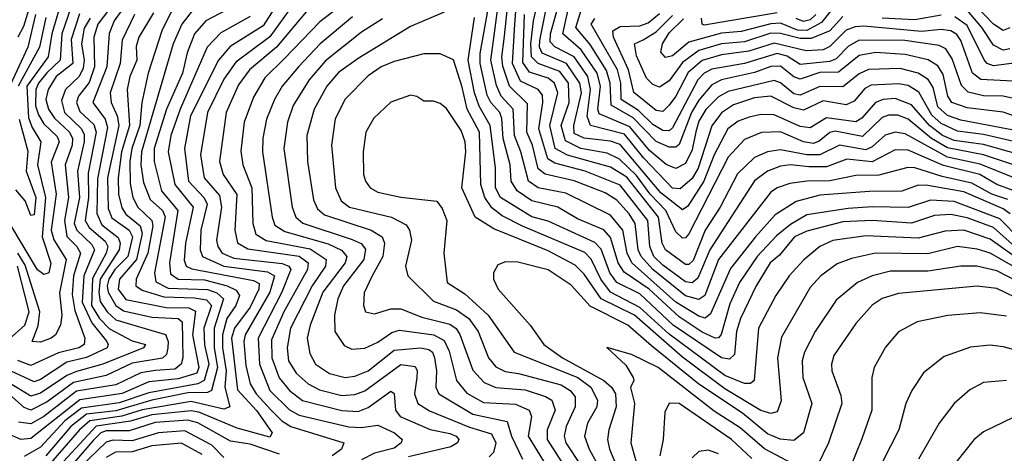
# Model space of a CAD drawing. Extents: x 1308313 to 1441400, y 959662 to 1036319.
# Tile 572 of 656: x 1417551 to 1420558, y 976903 to 978229. Entities that reach past the tile are written whole.
import ezdxf

# ---------------------------------------------------------------- set-up
doc = ezdxf.new("R2010")
doc.units = 0

msp = doc.modelspace()

# ---------------------------------------------------------------- linework, layer by layer
at = {"layer": '0CON10XD'}
for points in [[(1420595, 977781.4), (1420495, 977815.8), (1420385, 977836.5), (1420335.7, 977865.7), (1420265, 977924.1), (1420233.2, 977936.8), (1420205, 977936.5), (1420185, 977929.2), (1420125, 977872), (1420041.8, 977888.2), (1420025, 977883.5), (1419992.8, 977857.2), (1419975, 977850.2), (1419945, 977855.1), (1419875, 977885.3), (1419816.6, 977883.4), (1419765, 977862.1), (1419715, 977808.4), (1419595, 977574.2), (1419585, 977561.7), (1419575, 977560.5), (1419555, 977580.2), (1419524.4, 977645), (1419476.7, 977695), (1419435, 977752.4), (1419382.7, 977802.7), (1419345, 977820.5), (1419265, 977834.9), (1419217.9, 977857.9), (1419204.4, 977905), (1419229.4, 977975), (1419227.1, 978035), (1419200.4, 978070.4), (1419134.8, 978095), (1419114.5, 978115), (1419111.9, 978155), (1419120.6, 978225), (1419150, 978355)], [(1420613.6, 977813.6), (1420495, 977846.6), (1420405, 977859.2), (1420369.1, 977875), (1420329.7, 977905), (1420275, 977968.8), (1420225, 977987.4), (1420188.1, 977985), (1420165, 977975.7), (1420122.6, 977927.4), (1420105, 977916.7), (1420015, 977929), (1419965, 977897.8), (1419935, 977901.8), (1419855, 977937.4), (1419815, 977939.1), (1419778.9, 977931.1), (1419745, 977918.9), (1419714.2, 977895), (1419672.2, 977815), (1419640.8, 977735), (1419591.4, 977658.6), (1419575, 977647), (1419509.7, 977699.7), (1419385, 977846.7), (1419355, 977857.2), (1419275, 977866.1), (1419245, 977881), (1419243.2, 977905), (1419267.1, 978005), (1419261.9, 978035), (1419220.6, 978095), (1419146.6, 978126.6), (1419138.7, 978145), (1419139.4, 978165), (1419175.4, 978345)], [(1418614, 978335), (1418467.5, 978222.5), (1418359.5, 978110.5), (1418299.3, 978050.7), (1418265, 977991.8), (1418236.9, 977915), (1418226.7, 977826.7), (1418232.2, 977785), (1418260.2, 977715), (1418263, 977605), (1418272.7, 977572.7), (1418303.8, 977553.8), (1418438.3, 977528.3), (1418487.5, 977495), (1418484.9, 977475), (1418444, 977415), (1418378.5, 977285), (1418368, 977225), (1418371.9, 977185), (1418395, 977147.8), (1418431.6, 977115), (1418466.8, 977096.8), (1418535, 977079.6), (1418575, 977082.4), (1418605, 977094), (1418715, 977174), (1418758.4, 977168.4), (1418765.1, 977155.1), (1418763.7, 977135), (1418756.4, 977085), (1418767.1, 977055), (1418803.1, 977033.1), (1418925, 976982.7), (1418992.4, 976962.4), (1419005.5, 976935), (1418998.4, 976905), (1418985, 976891.6)], [(1418354.9, 978305.1), (1418295, 978210.4), (1418193.6, 978146.4), (1418157.8, 978105), (1418072.7, 977935), (1418054.2, 977835), (1418066.8, 977735), (1418114.2, 977684.2), (1418123.9, 977665), (1418104.3, 977585), (1418102.4, 977525), (1418109.8, 977505), (1418174.9, 977474.9), (1418307.9, 977457.8), (1418329, 977445), (1418314.7, 977395.3), (1418239.9, 977265), (1418235.5, 977245), (1418241.7, 977171.7), (1418255.1, 977115), (1418273.4, 977085), (1418319.5, 977035), (1418352.1, 977002.1), (1418379.3, 976985), (1418541.1, 976935), (1418533.8, 976915), (1418505, 976895.3)], [(1418228, 978282), (1418119.2, 978225), (1418084.8, 978185)], [(1418394, 978286), (1418315, 978176.2), (1418211, 978099), (1418175, 978047), (1418125.1, 977945), (1418102.9, 977815), (1418114, 977745), (1418160.8, 977690.8), (1418167.6, 977655), (1418152.2, 977555), (1418156.4, 977535), (1418169.8, 977515), (1418205, 977499.2), (1418352.9, 977482.9), (1418373.5, 977475), (1418379.5, 977465), (1418351.6, 977395), (1418279.2, 977255), (1418283.2, 977175), (1418315.4, 977095), (1418375, 977035.4), (1418405, 977019.2), (1418556.5, 976983.5), (1418595, 976981.4), (1418645, 976989), (1418695.9, 976965), (1418718.8, 976945), (1418715.9, 976935), (1418695, 976918.9), (1418635, 976903.5), (1418595, 976882.3)], [(1420575, 978203.6), (1420555, 978195.2), (1420525, 978214.9), (1420445, 978299.9)], [(1417867.9, 978265), (1417839.5, 978225), (1417823.8, 978186.2), (1417816.7, 978085), (1417774.6, 977975), (1417812.5, 977925), (1417819.1, 977899.1), (1417788.2, 977741.8), (1417786.4, 977636.4), (1417801.7, 977601.7), (1417852.3, 977562.3), (1417858.4, 977545), (1417855.1, 977525.1), (1417796.8, 977435), (1417792.5, 977395), (1417797.2, 977367.2), (1417817.7, 977335), (1417845, 977311), (1417996, 977266), (1418004.9, 977245), (1418003.5, 977225), (1417999.3, 977205), (1417986.8, 977193.2), (1417895, 977178.2), (1417815, 977140.5), (1417715, 977119.3), (1417635, 977060.1), (1417585, 977035.1), (1417565, 977042.7), (1417510.5, 977090.5)], [(1417835.4, 978275), (1417789.3, 978215), (1417777, 978175), (1417779.1, 978085), (1417763.5, 978036.5), (1417730.8, 977995), (1417724.4, 977975), (1417735, 977948.3), (1417777.8, 977907.8), (1417784.7, 977885), (1417760.4, 977759.6), (1417760.8, 977685), (1417751.4, 977615), (1417763.1, 977593.1), (1417811.6, 977551.6), (1417820, 977535), (1417815.1, 977515), (1417773, 977437), (1417770.4, 977355), (1417795.1, 977315), (1417825, 977283.5), (1417895, 977247.1), (1417935.5, 977235), (1417929.4, 977225), (1417805, 977175.5), (1417725, 977153.3), (1417695, 977140.8), (1417615, 977086.5), (1417585, 977077.9), (1417515, 977120.7)], [(1417672.3, 978265), (1417649, 978185), (1417638, 978115), (1417572.7, 978025), (1417578.2, 977928.2), (1417588.7, 977898.7), (1417615.5, 977855.5), (1417605.5, 977785), (1417630.3, 977685), (1417619.5, 977565), (1417646.2, 977483.8), (1417639.6, 977455), (1417625, 977449.7), (1417605, 977464), (1417521.1, 977605)], [(1417960.2, 978249.8), (1417914.9, 978175), (1417906.3, 978146.3), (1417908.6, 978105), (1417887.8, 978055), (1417879.7, 978015), (1417886.8, 977905), (1417861.9, 977825), (1417851.6, 977745), (1417852.7, 977695), (1417863.2, 977653.2), (1417875, 977633.8), (1417918.8, 977598.8), (1417925.1, 977575.1), (1417908, 977495), (1417855.5, 977435), (1417851.4, 977405), (1417875, 977373.4), (1417998.8, 977348.8), (1418067.8, 977347.8), (1418087.7, 977337.7), (1418079, 977265), (1418097.9, 977165), (1418092, 977148), (1418035, 977130.3), (1417945, 977120.9), (1417863.9, 977086.1), (1417735, 977066.6), (1417585, 976947.7), (1417555, 976944.6), (1417527.1, 976957.1)], [(1417579.1, 978260.9), (1417562.4, 978207.6), (1417545.1, 978174.9)], [(1417707.1, 978265), (1417679.3, 978185), (1417674.9, 978105), (1417633.6, 978066.4), (1417608.3, 978035), (1417600.8, 978015), (1417599.2, 977965), (1417608.2, 977938.2), (1417625, 977910), (1417665, 977871.3), (1417672, 977855), (1417647.2, 977792.8), (1417662, 977695), (1417647.2, 977585), (1417655.1, 977555.1), (1417693.1, 977495), (1417672.9, 977393), (1417679.3, 977325), (1417675.9, 977294.1), (1417660.4, 977265), (1417647.4, 977255), (1417615, 977242.8), (1417589.5, 977245), (1417607.2, 977292.8), (1417612.3, 977335), (1417568.1, 977478.1), (1417545.2, 977515.2)], [(1418015.1, 978254.9), (1417984.9, 978195), (1417943.8, 978065), (1417924, 977976), (1417917.8, 977905), (1417893.9, 977835), (1417887.5, 977795), (1417888, 977728), (1417896.5, 977685), (1417911.5, 977655), (1417954.4, 977615), (1417958, 977598), (1417942.9, 977515), (1417907.1, 977435), (1417906, 977415), (1417925, 977401.5), (1417990.9, 977380.9), (1418085, 977378.3), (1418122, 977372), (1418136.7, 977355), (1418113.3, 977285), (1418115.5, 977234.5), (1418129.2, 977175), (1418114.5, 977125), (1418095, 977115.4), (1417945, 977087.8), (1417855, 977057.3), (1417739.6, 977040.4), (1417688.4, 977001.6), (1417615, 976921.7), (1417565, 976893.1)], [(1418085.1, 978264.9), (1418046.4, 978215), (1418019.9, 978155), (1417923.4, 977825), (1417921.4, 977785), (1417929.3, 977730.7), (1417949.1, 977679.1), (1417987.6, 977645), (1417995.8, 977625.8), (1417962.7, 977455), (1417967.1, 977427.1), (1418005, 977408.2), (1418125, 977403.4), (1418153.5, 977393.5), (1418173.5, 977375), (1418145.2, 977285), (1418145.1, 977225), (1418155.5, 977165), (1418136.7, 977095), (1418125, 977088.9), (1418065, 977087.8), (1417955, 977065.6), (1417845, 977032.3), (1417755, 977022.3), (1417706.8, 976985), (1417631.2, 976895)], [(1418436.6, 978265), (1418335.1, 978144.9), (1418252.5, 978075), (1418219.8, 978029.8), (1418181.6, 977945), (1418161.2, 977795), (1418172.7, 977755), (1418214.3, 977694.3), (1418208.1, 977585), (1418216.6, 977546.6), (1418247.8, 977527.8), (1418405, 977505.6), (1418432.4, 977485), (1418429.6, 977465), (1418358.2, 977335), (1418319.7, 977249.7), (1418321.1, 977195), (1418343.8, 977133.8), (1418374.8, 977095), (1418415, 977064.6), (1418535, 977033.5), (1418585, 977031), (1418615, 977042.5), (1418685, 977092.6), (1418695.2, 977085.2), (1418699.1, 977035), (1418712.8, 977015), (1418805, 976976), (1418865, 976963.4), (1418884.6, 976955), (1418892, 976945), (1418887.7, 976935), (1418867.5, 976922.5), (1418738.4, 976891.6)], [(1418847.8, 978252.2), (1418745, 978208.1), (1418585, 978109.7), (1418525, 978067.2), (1418488.8, 978025), (1418450.7, 977955), (1418428.3, 977875), (1418429.7, 977795), (1418448.1, 977678.1), (1418460.1, 977650.1), (1418481.8, 977631.8), (1418625, 977585.1), (1418657.8, 977565), (1418665.6, 977545), (1418660.3, 977505), (1418626.3, 977443.7), (1418603.1, 977393.1), (1418601.1, 977355), (1418607.1, 977335), (1418635, 977329.1), (1418685, 977344.8), (1418715, 977344.4), (1418779.2, 977319.2), (1418865, 977297.6), (1418884.1, 977284.1), (1418895.8, 977265.8), (1418935, 977156.5), (1418969.6, 977119.6), (1419005, 977103.5), (1419095, 977097.3), (1419156.9, 977076.9), (1419176.1, 977065), (1419186.7, 977035), (1419161.6, 976975), (1419161.8, 976945), (1419212.5, 976865)], [(1420606.6, 977556.6), (1420545, 977619.9), (1420405, 977672.6), (1420333.3, 977676.8), (1420265, 977653.9), (1420155, 977656.6), (1420081.5, 977651.5), (1419955, 977631.5), (1419905, 977602.8), (1419862.5, 977567.5), (1419803.4, 977505), (1419749.6, 977425), (1419720.2, 977359.8), (1419693.5, 977266.5), (1419685, 977255.7), (1419675, 977254.9), (1419635, 977273.5), (1419565, 977320.4), (1419473.4, 977405), (1419396.9, 977456.9), (1419379.1, 977485), (1419355, 977562.3), (1419335, 977585.7), (1419255, 977620), (1419195, 977655.4), (1419115, 977674.6), (1419070.5, 977705), (1419052.4, 977735), (1419048.7, 977785), (1419028, 977865), (1419023.2, 977926.8), (1419017.9, 977945), (1418990.1, 977975), (1418978.4, 977998.4), (1418957.1, 978095), (1418957.7, 978125), (1418982.7, 978267.3)], [(1420576.1, 977635), (1420555, 977650.7), (1420435, 977701.9), (1420325, 977721.8), (1420295, 977722.6), (1420245, 977704), (1420145, 977703.4), (1419995, 977692.4), (1419922.6, 977672.6), (1419858.4, 977631.6), (1419798.8, 977565), (1419722, 977468), (1419661, 977329), (1419645, 977315.5), (1419625, 977322), (1419555, 977365.1), (1419420.8, 977485), (1419406, 977515), (1419392.8, 977585), (1419355, 977631), (1419218.6, 977698.6), (1419135, 977714.2), (1419104.6, 977734.6), (1419081.8, 977825), (1419062.2, 977875), (1419058.2, 977955), (1419021.4, 977995), (1419007.1, 978027.1), (1418990, 978105), (1418998.3, 978165), (1419011.6, 978265)], [(1420568.6, 977678.6), (1420520.4, 977695), (1420459.1, 977729.1), (1420368.8, 977748.8), (1420285, 977776.1), (1420263.3, 977776.7), (1420175, 977753.4), (1420105, 977752.4), (1420025, 977736.4), (1419955.4, 977734.6), (1419902.7, 977727.3), (1419865, 977714.8), (1419845, 977701.3), (1419685.6, 977495), (1419643.3, 977385), (1419625, 977373.1), (1419585, 977384.5), (1419485, 977465), (1419448.8, 977505), (1419440.2, 977525), (1419430.7, 977605), (1419412.4, 977635), (1419375, 977676.6), (1419339.1, 977699.1), (1419245, 977735.5), (1419156.3, 977756.3), (1419135, 977772.6), (1419117.5, 977845), (1419100.4, 977885), (1419101.7, 977971.7), (1419047.1, 978025), (1419026.6, 978086.6), (1419023.2, 978115), (1419030.3, 978170.3), (1419040.4, 978265)], [(1420585, 977706.5), (1420535, 977724.5), (1420483, 977755), (1420372.4, 977782.4), (1420265, 977830.2), (1420225, 977830.7), (1420155, 977794.5), (1420077.7, 977802.3), (1420015, 977778.3), (1419960.8, 977779.2), (1419905, 977784.6), (1419875, 977780.8), (1419834.6, 977765.4), (1419795, 977735.9), (1419658.9, 977525), (1419621.9, 977438.1), (1419605, 977424.1), (1419585, 977427.1), (1419515, 977477.7), (1419487.5, 977505), (1419475.8, 977535), (1419469.2, 977615), (1419385, 977722.9), (1419278.2, 977765), (1419185, 977789.8), (1419163.6, 977803.6), (1419136.2, 977895), (1419149.3, 977975), (1419147.9, 977997.9), (1419134.8, 978015), (1419080.9, 978040.9), (1419056.2, 978095), (1419063.3, 978215), (1419066.5, 978255)], [(1420627.4, 977847.4), (1420495, 977877.9), (1420415, 977888.1), (1420365, 977910.9), (1420337.2, 977937.2), (1420297.1, 978007.1), (1420265, 978027), (1420235, 978032.4), (1420151.8, 978028.2), (1420132.2, 978017.8), (1420100, 977980), (1420075, 977968.6), (1420005, 977980.7), (1419945, 977951.8), (1419915, 977958.7), (1419845, 977994.6), (1419795, 977990.1), (1419731.5, 977968.5), (1419695, 977943.9), (1419665.4, 977904.6), (1419623.3, 977775), (1419605, 977742.7), (1419568.3, 977711.7), (1419545, 977713.4), (1419456.9, 977805), (1419398.5, 977878.5), (1419294.2, 977905), (1419283.8, 977933.8), (1419294.9, 978014.9), (1419286.1, 978055), (1419244.8, 978114.8), (1419185.8, 978145.8), (1419171.4, 978161.4), (1419172.3, 978185), (1419192, 978255)], [(1420645, 977880.1), (1420425, 977921.8), (1420385, 977935.3), (1420355, 977962.6), (1420340.9, 978020.9), (1420325.9, 978045.9), (1420295, 978065.6), (1420239.7, 978079.7), (1420143.9, 978076.1), (1420115, 978063.5), (1420065, 978023.2), (1419995, 978024.9), (1419935, 977998.1), (1419915, 978002.2), (1419875, 978035.7), (1419855, 978043), (1419715, 978008.7), (1419685, 977992.4), (1419646.2, 977953.8), (1419625, 977918.1), (1419615.9, 977885.9), (1419605, 977831.2), (1419585, 977789), (1419555, 977773.4), (1419525, 977786.3), (1419475, 977828.6), (1419415, 977901.1), (1419321.2, 977941.2), (1419317.2, 977955), (1419325.1, 978025), (1419314.9, 978064.9), (1419266.2, 978136.2), (1419209.7, 978185), (1419225.5, 978255)], [(1420595, 977931.8), (1420555, 977946.3), (1420445, 977959.1), (1420398.3, 977975), (1420385.7, 977995), (1420371.2, 978061.2), (1420355, 978088.1), (1420325.5, 978105.5), (1420255, 978122.7), (1420165, 978128.5), (1420115, 978119.1), (1420051.8, 978068.2), (1419995, 978067.5), (1419935, 978046.7), (1419915, 978054.1), (1419875, 978086.8), (1419845, 978085.6), (1419795, 978067.2), (1419695, 978044.9), (1419665, 978029.3), (1419625, 977982.5), (1419603, 977945), (1419565, 977846.6), (1419555, 977839.2), (1419535, 977838.6), (1419495, 977855.8), (1419425, 977928.3), (1419357.3, 977967.3), (1419354.8, 978035), (1419343.4, 978073.4), (1419292.9, 978152.9), (1419249.1, 978205), (1419272.5, 978277.5)], [(1420128.9, 978208.9), (1420102.7, 978207.3), (1420075, 978196.7), (1420025, 978146.5), (1420005, 978136.7), (1419953.3, 978133.3), (1419855, 978157.3), (1419777.8, 978132.2), (1419695, 978121.2), (1419635, 978103.8), (1419592.5, 978067.5), (1419555.4, 977994.6), (1419535, 977966.9), (1419515, 977948.1), (1419495, 977951), (1419426.4, 978006.4), (1419410.5, 978075), (1419365.1, 978175), (1419362.5, 978195), (1419385, 978207.7), (1419445, 978210.3), (1419470.5, 978219.5), (1419505, 978247.9)], [(1420039.7, 978270.3), (1419999.9, 978220.1), (1419955, 978195.5), (1419926.8, 978196.8), (1419875, 978218), (1419845, 978216.2), (1419755, 978193.1), (1419695, 978187.6), (1419595, 978159.8), (1419545, 978118.4), (1419523, 978113), (1419509.5, 978129.5), (1419513.8, 978155), (1419535, 978188.6), (1419578.7, 978231.3)], [(1419865, 978249.8), (1419641.7, 978211.7), (1419635.2, 978215.2), (1419633.7, 978233.7)], [(1420575, 978139.2), (1420555, 978135.1), (1420525, 978151.1), (1420490, 978205), (1420445, 978258.1)], [(1417599.6, 978245), (1417576.3, 978145), (1417515.6, 978015)], [(1417766.3, 978233.7), (1417747.7, 978202.3), (1417739.7, 978155), (1417747.9, 978105), (1417745, 978080.8), (1417732.9, 978055), (1417690.9, 978015), (1417678.6, 977981.4), (1417688.3, 977945), (1417740, 977895), (1417748.1, 977878.1), (1417748.1, 977855), (1417727.4, 977765), (1417733.9, 977685), (1417717.7, 977605), (1417725.3, 977585), (1417771, 977541), (1417779.2, 977525), (1417746.5, 977445), (1417742.1, 977365), (1417771.6, 977301.6), (1417816.7, 977245), (1417821.6, 977235), (1417817.7, 977225), (1417755, 977196), (1417695, 977181.9), (1417615, 977128), (1417595, 977121), (1417525, 977154.1)], [(1417733.8, 978246.2), (1417707.8, 978167.8), (1417713, 978095), (1417662.8, 978055), (1417638, 978015), (1417631.3, 977985), (1417638.6, 977955), (1417657.5, 977927.5), (1417702.9, 977885), (1417712.3, 977865), (1417711.6, 977845), (1417689.8, 977785), (1417700.2, 977685), (1417687.7, 977615), (1417695.4, 977565.4), (1417725.7, 977535), (1417736.6, 977515), (1417715.8, 977445), (1417711.4, 977388.6), (1417719.2, 977339.2), (1417749.5, 977255), (1417747.8, 977235), (1417731.2, 977225), (1417669.6, 977210.4), (1417585, 977171.1), (1417545, 977186.1)], [(1417630.5, 978235), (1417611.3, 978145), (1417546.8, 978025)], [(1417902, 978245), (1417864.3, 978165.7), (1417857.8, 978095), (1417827.1, 978005), (1417830.4, 977975), (1417848.3, 977935), (1417853.7, 977905), (1417819.3, 977745), (1417821.7, 977651.7), (1417832.8, 977622.8), (1417885.1, 977585), (1417895.2, 977565), (1417881, 977505), (1417841.9, 977465), (1417823.2, 977435), (1417817.9, 977415), (1417821.3, 977395), (1417844.4, 977354.4), (1417868.3, 977338.3), (1417955, 977318.6), (1418035.3, 977315.3), (1418047.4, 977305), (1418049.5, 977195), (1418044, 977175), (1418025, 977160.3), (1417965, 977156.2), (1417920.8, 977149.2), (1417845, 977112.1), (1417725, 977093.1), (1417625, 977015.5), (1417585, 976992.6), (1417547.5, 976997.5)], [(1418255, 978238), (1418165, 978188.8), (1418123.9, 978145), (1418041.2, 977955), (1418012.9, 977875), (1418004.7, 977825), (1418024.8, 977724.8), (1418080.5, 977655), (1418057, 977545), (1418053.5, 977493.5), (1418059.4, 977475), (1418076.7, 977466.7), (1418265, 977431.4), (1418282.1, 977422.1), (1418281.2, 977405), (1418255, 977349.6), (1418207.5, 977285), (1418197.5, 977255), (1418216.4, 977096.4), (1418273.8, 977033.8), (1418321.9, 976965), (1418315, 976952.4), (1418215, 976979.2), (1418098.3, 977028.3), (1418075, 977032.4), (1417955, 977020.3), (1417889.3, 977000.7), (1417785, 976985.8), (1417659.5, 976850.5)], [(1418567.1, 978237.1), (1418468.7, 978155), (1418402.2, 978085), (1418352.5, 978025), (1418329.7, 977985), (1418304.5, 977925), (1418293.3, 977866.7), (1418292.2, 977825), (1418321.9, 977625), (1418330.6, 977600.6), (1418360.8, 977580.8), (1418493.6, 977543.6), (1418533.7, 977523.7), (1418550.3, 977505), (1418545.4, 977485), (1418477, 977395), (1418438.4, 977295), (1418429.2, 977255), (1418437.5, 977207.5), (1418454.9, 977174.9), (1418496.9, 977146.9), (1418545.1, 977134.9), (1418575, 977139), (1418615, 977154.9), (1418695, 977217.9), (1418775, 977225.1), (1418800.6, 977220.6), (1418811.6, 977211.6), (1418818, 977195), (1418824, 977155), (1418822.1, 977105), (1418831.4, 977085), (1418935, 977022.5), (1419039.5, 976999.5), (1419053.5, 976955), (1419087, 976885)], [(1418658.8, 978231.2), (1418595, 978190.3), (1418485, 978103), (1418435.3, 978044.7), (1418386, 977966), (1418368.5, 977915), (1418358.2, 977835), (1418383.1, 977655), (1418394, 977625), (1418416.3, 977606.3), (1418566.7, 977556.7), (1418594.1, 977544.1), (1418607.3, 977527.3), (1418601.8, 977495), (1418540, 977415), (1418522.3, 977375), (1418512.7, 977325), (1418513.3, 977275), (1418542, 977232), (1418565, 977221.4), (1418605, 977224), (1418645, 977242.7), (1418687.5, 977272.5), (1418710.7, 977279.3), (1418815.5, 977265), (1418847.9, 977247.9), (1418863.1, 977215), (1418885.3, 977125.3), (1418916.9, 977086.9), (1418967.7, 977057.7), (1419065, 977053), (1419107.2, 977035), (1419114, 977015), (1419104.1, 976955), (1419159.4, 976865)], [(1420592.7, 977532.7), (1420525, 977593.3), (1420445, 977623), (1420395, 977633.3), (1420345, 977629.6), (1420275, 977606.2), (1420155, 977614.7), (1420065, 977610.2), (1419955, 977582.3), (1419917.9, 977565), (1419871.3, 977508.7), (1419842.8, 977485), (1419800, 977415), (1419752.2, 977315), (1419740.6, 977275), (1419734.3, 977205), (1419719.1, 977190.9), (1419695, 977194.9), (1419546.4, 977295), (1419445, 977390), (1419375, 977425.1), (1419353.4, 977455), (1419326.5, 977526.5), (1419307.4, 977547.4), (1419165, 977612.9), (1419115, 977626.1), (1419020, 977685), (1419003.8, 977715), (1419004.6, 977775.4), (1418988.3, 977905), (1418954.5, 977964.5), (1418939.6, 978005), (1418920.8, 978105), (1418939.9, 978235)], [(1420585, 977745.7), (1420485, 977787), (1420385, 977808.3), (1420255, 977880), (1420225, 977884.6), (1420194.1, 977875.9), (1420155, 977839.9), (1420135, 977830.9), (1420055, 977845.5), (1419994.7, 977815.3), (1419955.4, 977815.4), (1419875, 977830.5), (1419835, 977824.5), (1419795, 977807.8), (1419743.1, 977756.9), (1419690.9, 977655), (1419644.9, 977585), (1419607.7, 977492.3), (1419595, 977480.5), (1419585, 977480.5), (1419523.1, 977525), (1419513.4, 977545), (1419502.2, 977625), (1419405, 977747.2), (1419355, 977777.7), (1419224.5, 977814.5), (1419186.8, 977835), (1419170, 977905), (1419194.3, 978005), (1419184.2, 978034.2), (1419165, 978050), (1419108.5, 978068.5), (1419087.5, 978097.5), (1419092.9, 978245)], [(1420605, 977984.1), (1420555, 977995.1), (1420495, 977995.4), (1420447.6, 978007.6), (1420427.1, 978027.1), (1420399.1, 978109.1), (1420380, 978140.1), (1420359.7, 978149.7), (1420254.9, 978164.9), (1420115, 978166.6), (1420082.2, 978147.8), (1420045, 978108.8), (1420025, 978101.1), (1419935, 978091.9), (1419895, 978117.3), (1419865, 978125.3), (1419765, 978095.1), (1419665, 978077.1), (1419641.3, 978065), (1419622.1, 978045), (1419545, 977897.9), (1419535, 977889.3), (1419515, 977889.5), (1419485, 977907.9), (1419441.2, 977951.2), (1419388.4, 977985), (1419386.7, 978035), (1419376.7, 978075), (1419296, 978215), (1419307.5, 978232.5)], [(1420065, 978238.6), (1420025, 978194.9), (1419968.7, 978171.3), (1419935, 978170.7), (1419875, 978186.2), (1419845, 978187.3), (1419765, 978160.7), (1419694.9, 978154.9), (1419625, 978134.2), (1419575, 978098.1), (1419535, 978042.2), (1419505, 978022.7), (1419485, 978030.6), (1419465, 978050), (1419435, 978117.7), (1419428.3, 978155), (1419455, 978167.1), (1419495, 978191.4), (1419545, 978241.3)], [(1419982.3, 978245), (1419965, 978228.4), (1419945, 978223.2), (1419922.3, 978232.3)], [(1420365, 978242.5), (1420285, 978228.6), (1420185, 978233.6)], [(1420595, 978096.3), (1420525, 978087.9), (1420505.8, 978095), (1420496.4, 978106.4), (1420445, 978210.7), (1420407.2, 978237.2)], [(1420605, 978039.8), (1420486.1, 978046.1), (1420461.2, 978065), (1420425.4, 978165), (1420413.1, 978183.1), (1420395, 978194.9), (1420365, 978198.7), (1420305, 978192.9), (1420128.9, 978208.9)], [(1418084.8, 978185), (1418062.3, 978127.7), (1418047.9, 978065), (1417999.2, 977955), (1417962.2, 977835), (1417962, 977795), (1417984.2, 977705), (1418034.4, 977645), (1418008.5, 977485), (1418011.3, 977451.3), (1418035, 977435.7), (1418115, 977433), (1418184.3, 977415), (1418211.7, 977401.7), (1418222.2, 977385), (1418210.8, 977355), (1418183.6, 977315), (1418170.1, 977265), (1418170.1, 977225), (1418181.7, 977155), (1418177.7, 977105), (1418192.9, 977045), (1418175, 977038.2), (1418075, 977061), (1417925.4, 977035.4), (1417863.3, 977016.6), (1417765, 977001.7), (1417733.6, 976975), (1417645, 976872.3)], [(1420592.1, 977502.1), (1420515, 977557.5), (1420435, 977584.7), (1420377.6, 977582.4), (1420295, 977560.7), (1420135, 977568.2), (1420035, 977553.8), (1419995, 977534.8), (1419945.6, 977494.4), (1419901.3, 977445), (1419860, 977385), (1419807.7, 977285), (1419794.4, 977125.6), (1419783.5, 977116.5), (1419765, 977116.5), (1419705, 977141), (1419535, 977267), (1419445, 977349), (1419355, 977395.3), (1419326.1, 977435), (1419296.9, 977496.9), (1419277, 977517), (1419086.9, 977596.9), (1419025, 977629.2), (1418993.2, 977653.2), (1418971.3, 977685), (1418959.6, 977725), (1418955.7, 977885), (1418917.5, 977955), (1418902, 978022), (1418875.6, 978105.6), (1418835, 978124.8), (1418785, 978124.3), (1418695, 978101.2), (1418655, 978084.4), (1418615, 978057), (1418545, 977985.9), (1418514.8, 977925.2), (1418503.5, 977845), (1418515.6, 977715), (1418532.8, 977675), (1418558.4, 977655), (1418686.5, 977625), (1418731.2, 977601.2), (1418741.6, 977585), (1418747.7, 977555), (1418729.4, 977475), (1418736.4, 977445), (1418815, 977368.1), (1418885, 977341.4), (1418922.4, 977315), (1418951, 977275), (1418982.4, 977195), (1419005, 977167.4), (1419033.3, 977153.3), (1419075, 977146.8), (1419205, 977112.4), (1419232.7, 977095), (1419247.3, 977075), (1419247.8, 977045), (1419220.3, 976985), (1419213.7, 976955), (1419218.7, 976935), (1419265.1, 976865)], [(1420645, 977439.9), (1420515, 977514.4), (1420475, 977527.4), (1420415, 977535.1), (1420325, 977512.4), (1420165, 977515.1), (1420091.5, 977498.5), (1420048.2, 977481.8), (1419997.8, 977445), (1419965, 977409.3), (1419877.9, 977257.9), (1419865.5, 977195), (1419876.8, 977063.2), (1419865, 977030), (1419845, 977024.8), (1419815, 977034), (1419705, 977099.6), (1419575, 977197.1), (1419429.2, 977325), (1419327.3, 977375), (1419275, 977450.2), (1419247.9, 977477.9), (1419165, 977521.7), (1418999.4, 977589.4), (1418942.2, 977625), (1418901.5, 977715), (1418914, 977825), (1418911.6, 977855), (1418899.5, 977889.5), (1418855, 977957.1), (1418835, 977972.9), (1418815, 977980), (1418785, 977979.2), (1418763.8, 977993.8), (1418745, 977998.2), (1418685, 977976.7), (1418632.9, 977927.1), (1418608.5, 977885), (1418600.3, 977825), (1418601.2, 977755), (1418606.8, 977735), (1418621.2, 977715), (1418645, 977701.3), (1418715, 977686.2), (1418825, 977673.3), (1418841.4, 977651.4), (1418856, 977615), (1418846.2, 977515), (1418857.1, 977425), (1418910.5, 977390.5), (1418982, 977325), (1419061.6, 977211.6), (1419256.2, 977135), (1419295.5, 977105), (1419315.5, 977065), (1419314.2, 977045), (1419285.4, 976994.6), (1419275.9, 976955), (1419289.9, 976915), (1419324.2, 976854.2)], [(1417549, 977925), (1417576.2, 977826.2), (1417570.6, 977765), (1417600.8, 977685), (1417595, 977632.2), (1417585, 977630), (1417567.4, 977675), (1417538.9, 977708.9)], [(1417518.7, 977251.3), (1417567.2, 977295), (1417580.3, 977335), (1417544.6, 977475)], [(1420657.2, 977397.2), (1420535, 977460.7), (1420474.5, 977475.5), (1420425, 977474.5), (1420325, 977459.2), (1420210.6, 977459.4), (1420154.6, 977445.4), (1420110, 977425), (1420045, 977371.3), (1419980.5, 977275), (1419947.7, 977212.3), (1419940.6, 977185), (1419943.2, 977135), (1419970.3, 977055), (1419945.3, 976965), (1419915, 976941.6), (1419873.9, 976946.1), (1419835, 976962.1), (1419758.5, 977025), (1419625, 977114), (1419481, 977231), (1419408.1, 977295), (1419293, 977353), (1419235, 977416.5), (1419165, 977463.8), (1419072.8, 977487.2), (1419035, 977488.2), (1419010.9, 977479.1), (1418998.6, 977455), (1418998.5, 977435), (1419012.7, 977405), (1419110.4, 977295), (1419151.9, 977235), (1419208.6, 977195), (1419334.9, 977125), (1419358.6, 977105), (1419370.5, 977085), (1419373, 977045), (1419350, 976975), (1419346.6, 976945), (1419352.3, 976915), (1419386.3, 976835)], [(1420704.7, 977325), (1420535, 977407), (1420475, 977413.7), (1420235, 977391.6), (1420185, 977375.7), (1420155, 977356), (1420105, 977299.6), (1420037.9, 977202.1), (1420030, 977175), (1420031.7, 977155), (1420059, 977079), (1420061.9, 977055), (1420021.6, 976935), (1419987.4, 976865)], [(1420565, 977322.6), (1420485, 977332.6), (1420386.1, 977323.9), (1420292.5, 977305), (1420235, 977273.8), (1420195, 977226.9), (1420160.7, 977165), (1420154.1, 977135), (1420153.3, 977035), (1420123.1, 976946.9), (1420071.5, 976818.5)], [(1419945, 976853.6), (1419826, 976916), (1419751, 976981), (1419671.8, 977031.8), (1419500.9, 977165), (1419420, 977205), (1419344, 977226), (1419402.5, 977172.5), (1419424.5, 977135), (1419426.9, 977125), (1419416.2, 977103.8), (1419428.6, 977055), (1419417.4, 976935), (1419447.8, 976825)], [(1420655, 977201.7), (1420555, 977228.8), (1420515, 977233.6), (1420455, 977227.1), (1420375, 977198.8), (1420311, 977149), (1420275.4, 977095), (1420257.3, 977055), (1420236.5, 976975), (1420185, 976874.4)], [(1420565.2, 977125.2), (1420495, 977119.4), (1420452.8, 977097.2), (1420405.4, 977055), (1420359.1, 976995), (1420295.9, 976885)], [(1419787.3, 976887.3), (1419725, 976944.5), (1419565, 977054.7), (1419535, 977056.1), (1419521.3, 977028.7), (1419516, 976945), (1419505.8, 976895)], [(1418345, 976899.8), (1418255, 976930.5), (1418195, 976939.6), (1418095, 976996), (1418065, 977004.4), (1417965, 976996.6), (1417885, 976971.8), (1417815, 976971.6), (1417798.8, 976965), (1417775, 976942), (1417640.2, 976785)], [(1420585, 977012), (1420495, 976968.5), (1420465, 976943.5), (1420355.3, 976805)], [(1418175, 976890), (1418137.5, 976927.6), (1418055, 976971.4), (1417975, 976965.6), (1417895, 976941), (1417835, 976942.4), (1417815, 976936.6), (1417735, 976859.3)], [(1418108.6, 976898.6), (1418045, 976934), (1417955.1, 976925.1), (1417895, 976907.4), (1417844, 976906), (1417815, 976890.4)], [(1419685, 976901), (1419655, 976911.9), (1419625, 976908.5), (1419605, 976888.9)]]:
    msp.add_lwpolyline(points, dxfattribs=at)

doc.saveas('drawing.dxf')
